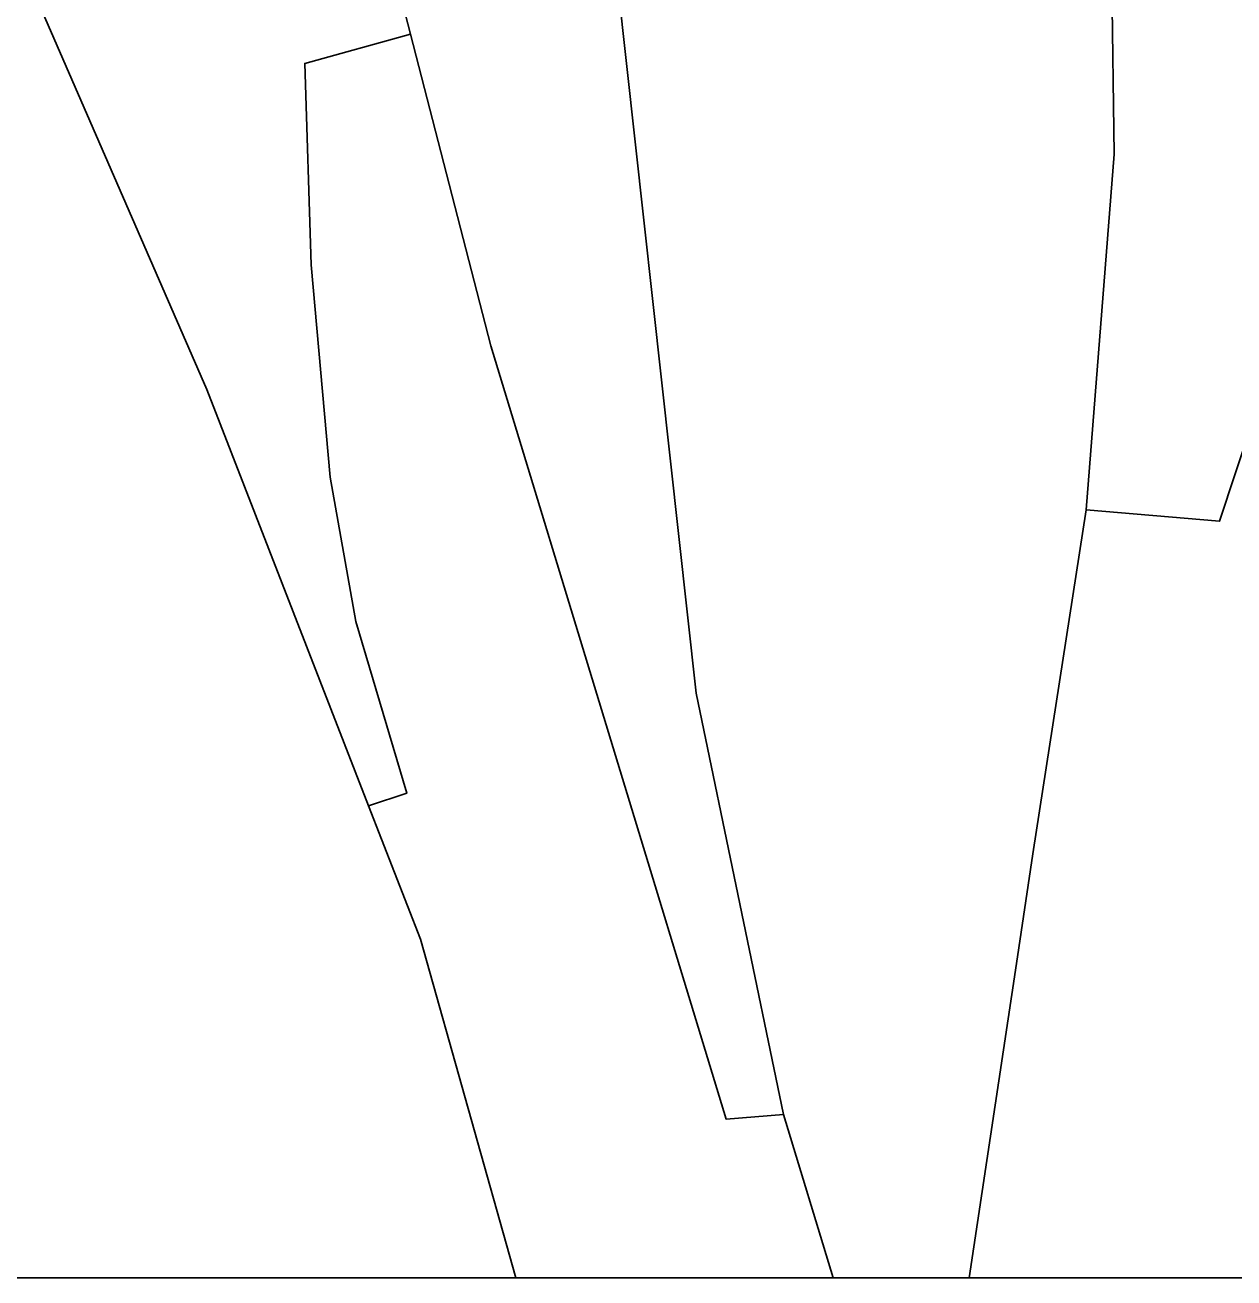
# Model space of a CAD drawing. Extents: x -8.2 to 38.5, y -0.1 to 21.9.
# Drawn here: x 6.5405 to 6.5954, y 13.9645 to 14.0213 of the extents above; entities that cross this region are included whole.
import ezdxf

# ---------------------------------------------------------------- set-up
doc = ezdxf.new("R2010")
doc.units = 0
for name, color, linetype in [('Default', 7, 'Continuous'), ('GM_X_Airport_Location_Class_3', 7, 'Continuous'), ('GM_X_Interstate_Location', 7, 'Continuous'), ('GM_X_Section', 7, 'Continuous'), ('GM_X_State_Location', 7, 'Continuous'), ('GM_X_Township', 7, 'Continuous')]:
    doc.layers.add(name, color=color, linetype=linetype)

msp = doc.modelspace()

# ---------------------------------------------------------------- linework, layer by layer
at = {"layer": 'Default'}
msp.add_lwpolyline([(6.453467, 13.964463), (7.455849, 13.964463), (7.520218, 14.863413), (6.530615, 14.971687)], close=True, dxfattribs=at)
for points in [[(6.419985, 14.13507), (6.419985, 13.964463), (6.736474, 13.964463)], [(3.409476, 13.964463), (4.823478, 13.964463), (4.826045, 13.967202), (4.920915, 14.021808), (5.020701, 14.063527), (5.119356, 14.075656), (5.317039, 14.074133), (5.512068, 14.030898), (5.607697, 13.993728), (5.658966, 13.964463), (7.781491, 13.964463)]]:
    msp.add_lwpolyline(points, dxfattribs=at)
at = {"layer": 'GM_X_Airport_Location_Class_3'}
msp.add_line((6.574914, 13.971879), (6.577167, 13.964463), dxfattribs=at)
msp.add_lwpolyline([(6.563841, 14.042094), (6.566607, 14.030257), (6.570944, 13.990999), (6.574914, 13.971879)], dxfattribs=at)
at = {"layer": 'GM_X_Interstate_Location'}
for points in [[(6.466444, 14.209345), (6.460235, 14.204201), (6.479273, 14.183667), (6.494318, 14.165336), (6.503606, 14.154015), (6.506725, 14.1492), (6.517705, 14.126252), (6.532226, 14.093357), (6.545014, 14.062239), (6.552433, 14.042454), (6.557988, 14.020899)], [(6.458808, 14.154904), (6.458967, 14.150753), (6.476123, 14.143855), (6.484399, 14.139519), (6.498871, 14.128539), (6.510758, 14.111228), (6.526012, 14.071243), (6.526354, 14.07036), (6.533922, 14.049588), (6.538663, 14.027896), (6.548736, 14.004775), (6.55608, 13.985879)], [(6.588651, 13.999324), (6.594699, 13.998797), (6.601186, 14.018407), (6.610357, 14.049985), (6.612563, 14.063923), (6.611687, 14.08843), (6.606492, 14.104716), (6.61252, 14.107294)], [(6.557988, 14.020899), (6.553185, 14.019576), (6.553477, 14.010429), (6.554341, 14.000804), (6.555496, 13.994255), (6.557808, 13.986457), (6.55608, 13.985879)], [(6.557988, 14.020899), (6.561629, 14.006763), (6.572311, 13.971662), (6.574914, 13.971879)], [(6.55608, 13.985879), (6.558429, 13.979839), (6.562758, 13.964463)]]:
    msp.add_lwpolyline(points, dxfattribs=at)
at = {"layer": 'GM_X_Section'}
msp.add_lwpolyline([(2.163381, 13.964463), (4.823478, 13.964463), (4.826045, 13.967202), (4.920915, 14.021808), (5.020701, 14.063527), (5.119356, 14.075656), (5.317039, 14.074133), (5.512068, 14.030898), (5.607697, 13.993728), (5.658966, 13.964463), (7.781491, 13.964463)], dxfattribs=at)
at = {"layer": 'GM_X_State_Location'}
msp.add_line((6.583332, 13.964463), (6.58548, 13.978725), dxfattribs=at)
msp.add_lwpolyline([(6.58548, 13.978725), (6.586229, 13.983704), (6.588651, 13.999324), (6.58992, 14.015457), (6.589701, 14.031029), (6.588605, 14.038561)], dxfattribs=at)
at = {"layer": 'GM_X_Township'}
msp.add_line((2.163381, 13.964463), (8.963381, 13.964463), dxfattribs=at)

doc.saveas('drawing.dxf')
